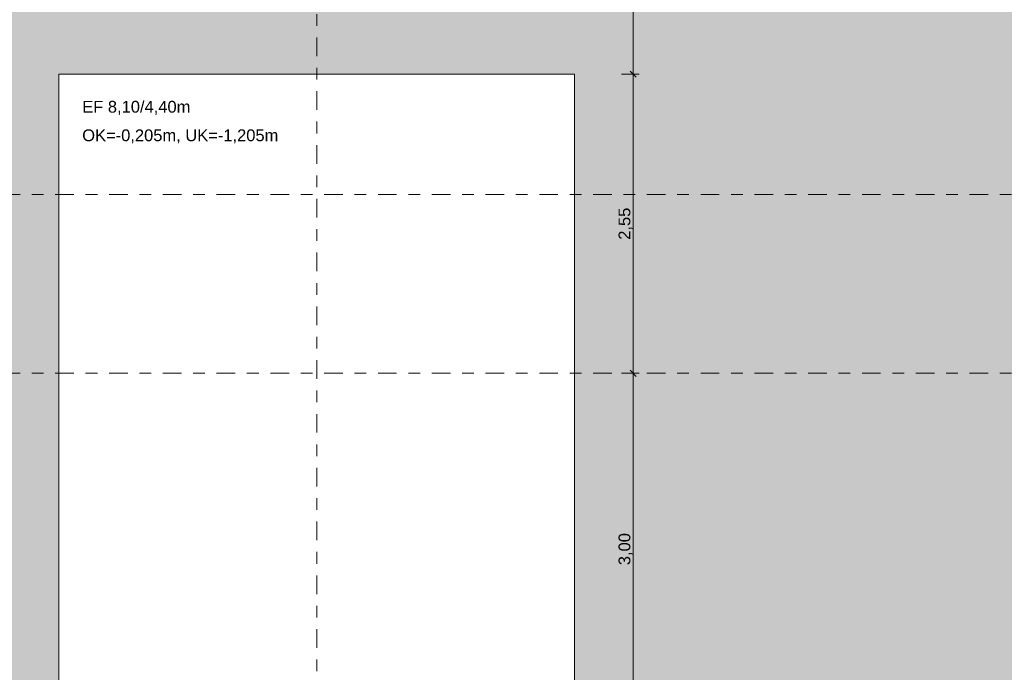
# Model space of a CAD drawing. Header units: metres. Extents: x -273 to 6, y -183 to 13.
# Tile 272 of 379: x -68.95 to -60.56, y -11.25 to -5.68. Entities that reach past the tile are written whole.
import ezdxf

# ---------------------------------------------------------------- set-up
doc = ezdxf.new("R2010")
doc.units = ezdxf.units.M
doc.header["$LTSCALE"] = 0.05
doc.header["$PDMODE"] = 1
doc.header["$PDSIZE"] = -2
doc.linetypes.add('Linienart-53', pattern=[5.291531, 3.175, -1.058062, 0.352704, -0.705764])
doc.layers.get('0').update_dxf_attribs({"lineweight": 25})
for name, color, linetype, lineweight, true_color in [('30 -32 Gründung- 2 Flachgründungen u. Bodenplatten', 7, 'Continuous', 9, 0xff6633), ('70 -72 Beschriftung- 1 Beschriftung allgemein', 7, 'Continuous', 9, 0xff6633), ('70 -76 Bemaßung- 2 Allgemein', 7, 'Continuous', 5, 0x6666cc)]:
    doc.layers.add(name, color=color, linetype=linetype, lineweight=lineweight, true_color=true_color)
doc.layers.add('70 -71 Achsen- 1 Gebäudeachsen', color=7, linetype='Linienart-53', lineweight=18)
doc.layers.add('Keine', color=7, linetype='Continuous', lineweight=9)
doc.styles.add('Arial', font='arial.ttf')
doc.dimstyles.new('k+k_klein', dxfattribs={"dimtxt": 0.100689, "dimasz": 0.05302, "dimexe": 0.05, "dimexo": 0.15, "dimgap": 0.005, "dimtad": 1, "dimdec": 3, "dimtxsty": 'Arial', "dimblk": 'VW_SLASH-2', "dimblk1": 'VW_SLASH-2', "dimblk2": 'VW_SLASH-2', "dimcen": 0, "dimdle": 0.025, "dimadec": 3, "dimazin": 0, "dimtfac": 0.75, "dimtdec": 3, "dimtix": 1, "dimtmove": 0, "dimatfit": 0, "dimldrblk": 'VW_FILLEDARROW', "dimfxl": 0.1, "dimfxlon": 1, "dimfrac": 2, "dimtolj": 1, "dimarcsym": 0})

# ---------------------------------------------------------------- blocks, each defined once
blk = doc.blocks.new('_Achsen (3D)')
at = {"layer": '70 -71 Achsen- 1 Gebäudeachsen', "transparency": 33554687}
for p, q in [((-66.421, 3.8), (-66.421, -46.172)), ((-179.668, -8.697), (3.826, -8.697))]:
    blk.add_line(p, q, dxfattribs=at)
blk = doc.blocks.new('Gruppe-2144')
at = {"layer": '30 -32 Gründung- 2 Flachgründungen u. Bodenplatten', "flags": 128}
blk.add_lwpolyline([(-68.621, -6.147), (-64.221, -6.147), (-64.221, -14.247), (-68.621, -14.247)], close=True, dxfattribs=at)
at = {"color": 255}
for points in [[(-68.421, -6.5093), (-67.4926, -6.5093), (-67.4926, -6.347), (-68.421, -6.347)], [(-68.421, -6.7527), (-66.7397, -6.7527), (-66.7397, -6.5905), (-68.421, -6.5905)]]:
    blk.add_wipeout(points, dxfattribs=at).dxf.layer = '70 -72 Beschriftung- 1 Beschriftung allgemein'
at = {"layer": '70 -72 Beschriftung- 1 Beschriftung allgemein', "char_height": 0.100689, "attachment_point": 1, "line_spacing_factor": 0.970891, "style": 'Arial'}
for s, insert in [('EF 8,10/4,40m', (-68.421, -6.3741)), ('OK=-0,205m, UK=-1,205m', (-68.421, -6.6175))]:
    blk.add_mtext(s, dxfattribs=dict(at, insert=insert))
blk = doc.blocks.new('Gruppe-2472')
at = {"layer": '70 -71 Achsen- 1 Gebäudeachsen', "transparency": 33554687}
blk.add_line((-179.668, -7.172), (3.826, -7.172), dxfattribs=at)
blk = doc.blocks.new('_FU_2D LP5 (2D)')
at = {"layer": '30 -32 Gründung- 2 Flachgründungen u. Bodenplatten', "color": 7}
blk.add_blockref('Gruppe-2144', (0, 0), dxfattribs=at)
at = {"layer": 'Keine', "linetype": 'Continuous', "lineweight": 0, "transparency": 33554567}
h = blk.add_hatch(color=43, dxfattribs=at)
h.paths.add_polyline_path([(-73.92099996, -0.54704198), (-73.92099996, -10.69704198), (-73.67099996, -10.69704198), (-73.67099996, -19.84704198), (-68.12099996, -19.84704198), (-68.12099996, -18.24704198), (-64.72099996, -18.24704198), (-64.72099996, -19.84704198), (-59.67099996, -19.84704198), (-59.67099996, -18.44704198), (-56.67099996, -18.44704198), (-56.67099996, -19.84704198), (-51.84599996, -19.84704198), (-51.84599996, -10.69704198), (-49.72099996, -10.69704198), (-49.72099996, -8.89704198), (-50.19599996, -8.89704198), (-50.19599996, -0.54704198), (-56.47099996, -0.54704198), (-56.47099996, -3.2900754), (-59.87099996, -3.2900754), (-59.87099996, -0.54704198), (-64.72099996, -0.54704198), (-64.72099996, -3.2900754), (-68.12099996, -3.2900754), (-68.12099996, -0.54704198)])
h.paths.add_polyline_path([(-55.97099996, -14.24704198), (-60.37099996, -14.24704198), (-60.37099996, -6.14704198), (-55.97099996, -6.14704198)])
h.paths.add_polyline_path([(-68.62099996, -6.14704198), (-64.22099996, -6.14704198), (-64.22099996, -14.24704198), (-68.62099996, -14.24704198)])
at = {"layer": 'Keine', "flags": 128}
blk.add_lwpolyline([(-68.62099996, -6.14704198), (-64.22099996, -6.14704198), (-64.22099996, -14.24704198), (-68.62099996, -14.24704198)], close=True, dxfattribs=at)
at = {"layer": '70 -72 Beschriftung- 1 Beschriftung allgemein', "color": 7}
blk.add_blockref('Gruppe-2472', (0, 0), dxfattribs=at)
blk = doc.blocks.new('VW_SLASH-2')
at = {"color": 0, "linetype": 'ByBlock', "lineweight": -2, "transparency": 16777216}
blk.add_line((0.47, 0), (-1, 0), dxfattribs=at)
at = {"color": 0, "lineweight": 5, "transparency": 16777216, "flags": 128}
blk.add_lwpolyline([(0.5, 0.5), (-0.5, -0.5)], dxfattribs=at)
blk = doc.blocks.new('*D3470')
at = {"layer": '70 -76 Bemaßung- 2 Allgemein', "color": 0, "lineweight": -2}
for p, q in [((-63.821, -3.2901), (-63.671, -3.2901)), ((-63.721, -6.094), (-63.721, -3.3431)), ((-63.821, -6.147), (-63.671, -6.147))]:
    blk.add_line(p, q, dxfattribs=at)
at = {"layer": 'Defpoints', "color": 0}
for p in [(-64.721, -3.2901), (-63.721, -3.2901), (-64.221, -6.147)]:
    blk.add_point(p, dxfattribs=at)
at = {"layer": '70 -76 Bemaßung- 2 Allgemein', "color": 0, "lineweight": -2, "xscale": 0.05302001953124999, "yscale": 0.05302001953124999, "zscale": 0.05302001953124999}
for p, rotation in [((-63.721, -3.2901), 90), ((-63.721, -6.147), 270)]:
    blk.add_blockref('VW_SLASH-2', p, dxfattribs=dict(at, rotation=rotation))
at = {"layer": '70 -76 Bemaßung- 2 Allgemein', "color": 0, "insert": (-63.8024, -4.7186), "char_height": 0.100689, "attachment_point": 5, "rotation": 90, "style": 'Arial'}
blk.add_mtext('\\A1;2,85\\S7^ ;', dxfattribs=at)
blk = doc.blocks.new('VW_FILLEDARROW')
at = {"linetype": 'Continuous', "lineweight": 0, "transparency": 16777216}
blk.add_hatch(color=0, dxfattribs=at).paths.add_polyline_path([(-2.83, 0.76), (0, 0), (-2.83, -0.76)])
at = {"color": 0, "lineweight": 5, "transparency": 16777216, "flags": 128}
blk.add_lwpolyline([(-2.83, 0.76), (0, 0), (-2.83, -0.76)], close=True, dxfattribs=at)
blk = doc.blocks.new('*D3471')
at = {"layer": '70 -76 Bemaßung- 2 Allgemein', "color": 0, "lineweight": -2}
for p, q in [((-63.821, -6.147), (-63.671, -6.147)), ((-63.721, -8.644), (-63.721, -6.2001)), ((-63.821, -8.697), (-63.671, -8.697))]:
    blk.add_line(p, q, dxfattribs=at)
at = {"layer": 'Defpoints', "color": 0}
for p in [(-64.221, -6.147), (-63.721, -6.147), (-64.221, -8.697)]:
    blk.add_point(p, dxfattribs=at)
at = {"layer": '70 -76 Bemaßung- 2 Allgemein', "color": 0, "lineweight": -2, "xscale": 0.05302001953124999, "yscale": 0.05302001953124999, "zscale": 0.05302001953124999}
for p, rotation in [((-63.721, -6.147), 90), ((-63.721, -8.697), 270)]:
    blk.add_blockref('VW_SLASH-2', p, dxfattribs=dict(at, rotation=rotation))
at = {"layer": '70 -76 Bemaßung- 2 Allgemein', "color": 0, "insert": (-63.7865, -7.422), "char_height": 0.10069, "attachment_point": 5, "rotation": 90, "style": 'Arial'}
blk.add_mtext('\\A1;2,55', dxfattribs=at)
blk = doc.blocks.new('*D3472')
at = {"layer": '70 -76 Bemaßung- 2 Allgemein', "color": 0, "lineweight": -2}
for p, q in [((-63.821, -8.697), (-63.671, -8.697)), ((-63.721, -11.644), (-63.721, -8.7501)), ((-63.821, -11.697), (-63.671, -11.697))]:
    blk.add_line(p, q, dxfattribs=at)
at = {"layer": 'Defpoints', "color": 0}
for p in [(-64.221, -8.697), (-63.721, -8.697), (-64.221, -11.697)]:
    blk.add_point(p, dxfattribs=at)
at = {"layer": '70 -76 Bemaßung- 2 Allgemein', "color": 0, "lineweight": -2, "xscale": 0.05302001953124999, "yscale": 0.05302001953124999, "zscale": 0.05302001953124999}
for p, rotation in [((-63.721, -8.697), 90), ((-63.721, -11.697), 270)]:
    blk.add_blockref('VW_SLASH-2', p, dxfattribs=dict(at, rotation=rotation))
at = {"layer": '70 -76 Bemaßung- 2 Allgemein', "color": 0, "insert": (-63.7865, -10.197), "char_height": 0.10069, "attachment_point": 5, "rotation": 90, "style": 'Arial'}
blk.add_mtext('\\A1;3,00', dxfattribs=at)
blk = doc.blocks.new('Gruppe-2804')
at = {"layer": '70 -76 Bemaßung- 2 Allgemein'}
for base, p1, p2, text, picture, middle in [((-63.721, -3.2901), (-64.221, -6.147), (-64.721, -3.2901), '2,85\\S7^ ;', '*D3470', (-63.8024, -4.7186)), ((-63.721, -6.147), (-64.221, -8.697), (-64.221, -6.147), '2,55', '*D3471', (-63.7865, -7.422)), ((-63.721, -8.697), (-64.221, -11.697), (-64.221, -8.697), '3,00', '*D3472', (-63.7865, -10.197))]:
    dim = blk.add_linear_dim(base=base, p1=p1, p2=p2, angle=270, text=text, dimstyle='k+k_klein', override={"dimtxt": 0.100689, "dimgap": 0.005, "dimpost": '<>', "dimtxsty": 'Arial', "dimtmove": 2}, dxfattribs=at)
    dim.commit()
    dim.dimension.update_dxf_attribs({"geometry": picture, "text_midpoint": middle})
blk = doc.blocks.new('_FU_2D Bemaßung_ Beschriftung (3D)')
at = {"layer": '70 -76 Bemaßung- 2 Allgemein'}
blk.add_blockref('Gruppe-2804', (0, 0), dxfattribs=at)

msp = doc.modelspace()

# ---------------------------------------------------------------- block references
at = {"layer": 'Keine', "color": 1}
msp.add_blockref('_Achsen (3D)', (0, 0), dxfattribs=at)

# ---------------------------------------------------------------- next in the draw order: block references
msp.add_blockref('_FU_2D LP5 (2D)', (0, 0), dxfattribs=at)

# ---------------------------------------------------------------- next in the draw order: block references
msp.add_blockref('_FU_2D Bemaßung_ Beschriftung (3D)', (0, 0), dxfattribs=at)

doc.saveas('drawing.dxf')
